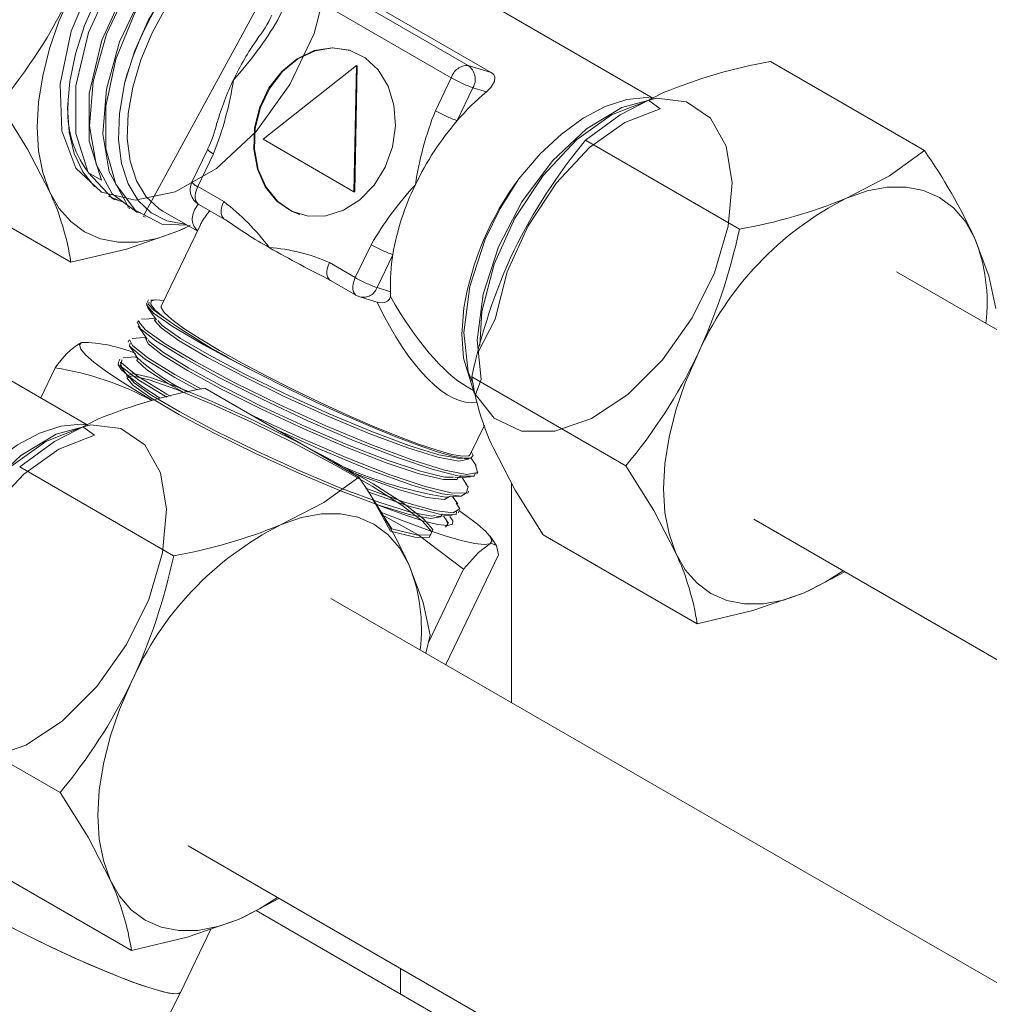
# Model space of a CAD drawing. Header units: millimetres. Extents: x 450 to 25135, y 150 to 17673.
# Tile 321 of 463: x 17360 to 17428, y 12551 to 12620. Entities that reach past the tile are written whole.
import ezdxf

# ---------------------------------------------------------------- set-up
doc = ezdxf.new("R2010")
doc.units = ezdxf.units.MM
doc.linetypes.add('SLD-Centrada-doble', pattern=[12.7, 6.35, -1.27, 1.27, -1.27, 1.27, -1.27])
doc.linetypes.add('SLD-Continua', pattern=[0])
doc.layers.add('COTAS', color=1, linetype='SLD-Continua')
doc.layers.add('OCULTA', color=8, linetype='SLD-Continua')

msp = doc.modelspace()

# ---------------------------------------------------------------- linework, layer by layer
at = {"color": 7, "linetype": 'SLD-Continua', "lineweight": 18, "ltscale": 30}
for p, q in [((17750.047, 12412.846), (17421.659, 12602.374)), ((17411.662, 12585.052), (17749.319, 12390.175)), ((17749.319, 12367.559), (17382.061, 12579.52)), ((17372.064, 12562.198), (17739.996, 12349.847)), ((17738.453, 12348.957), (17376.823, 12557.67)), ((17371.527, 12551.949), (17373.656, 12556.382))]:
    msp.add_line(p, q, dxfattribs=at)
at = {"color": 7, "linetype": 'SLD-Continua', "lineweight": 18, "ltscale": 30, "flags": 128}
for points in [[(17371.528, 12551.949), (17371.527, 12551.948), (17371.276, 12551.845), (17370.707, 12551.903), (17369.843, 12552.119), (17368.714, 12552.485), (17367.36, 12552.988), (17365.832, 12553.61), (17364.183, 12554.329), (17362.474, 12555.118), (17360.767, 12555.949), (17359.123, 12556.792), (17357.601, 12557.616), (17356.256, 12558.392), (17355.138, 12559.091), (17354.287, 12559.689), (17354.077, 12559.854)], [(17371.527, 12551.949), (17371.442, 12551.877), (17371.03, 12551.854), (17370.31, 12551.992), (17369.309, 12552.284), (17368.062, 12552.721), (17366.615, 12553.286), (17365.019, 12553.959), (17363.333, 12554.716), (17361.617, 12555.53), (17359.933, 12556.371), (17358.343, 12557.208), (17356.903, 12558.012)]]:
    msp.add_lwpolyline(points, dxfattribs=at)
at = {"color": 7, "linetype": 'SLD-Continua', "lineweight": 18, "ltscale": 900}
msp.add_arc((17424.267, 12525.298), 59.091, 153.19149, 178.15148, dxfattribs=at)
at = {"layer": 'COTAS', "linetype": 'SLD-Continua', "lineweight": 18, "ltscale": 30}
for p, q in [((17381.324, 12628.979), (17368.967, 12606.339)), ((17404.604, 12614.526), (17382.283, 12627.409)), ((17393.277, 12616.317), (17382.247, 12622.683)), ((17383.845, 12616.795), (17377.308, 12611.645)), ((17383.672, 12607.973), (17383.845, 12616.795)), ((17383.728, 12607.955), (17383.902, 12616.778)), ((17383.902, 12616.778), (17383.845, 12616.795)), ((17423.603, 12610.856), (17412.825, 12617.076)), ((17377.308, 12611.645), (17383.672, 12607.973)), ((17410.65, 12605.35), (17399.873, 12611.57)), ((17373.433, 12610.944), (17372.327, 12608.641)), ((17353.079, 12609.259), (17363.856, 12603.039)), ((17383.728, 12607.955), (17383.672, 12607.973)), ((17366.795, 12607.483), (17366.927, 12607.406)), ((17372.809, 12607.082), (17374.626, 12606.034)), ((17367.855, 12606.87), (17367.988, 12606.794)), ((17368.916, 12606.258), (17369.048, 12606.182)), ((17370.286, 12606.622), (17372.708, 12605.225)), ((17372.898, 12605.62), (17370.184, 12599.97)), ((17372.156, 12605.588), (17371.343, 12605.208)), ((17374.709, 12605.997), (17374.626, 12606.034)), ((17365.006, 12591.673), (17342.685, 12604.555)), ((17382.023, 12601.764), (17383.84, 12600.716)), ((17386.231, 12600.974), (17386.22, 12600.639)), ((17369.283, 12600.403), (17369.153, 12600.133)), ((17369.758, 12600.413), (17369.447, 12600.392)), ((17384.085, 12600.609), (17385.136, 12600.284)), ((17385.294, 12600.242), (17385.14, 12600.295)), ((17368.588, 12598.956), (17368.507, 12598.788)), ((17369.754, 12599.135), (17369.708, 12599.038)), ((17367.942, 12597.612), (17367.861, 12597.443)), ((17369.109, 12597.79), (17369.062, 12597.693)), ((17367.296, 12596.267), (17367.216, 12596.099)), ((17368.463, 12596.446), (17368.416, 12596.348)), ((17361.76, 12593.545), (17362.769, 12595.646)), ((17367.805, 12595.077), (17367.756, 12595.073)), ((17402.698, 12588.79), (17391.92, 12595.01)), ((17384.005, 12588.002), (17373.227, 12594.222)), ((17391.596, 12594.323), (17392.037, 12594.069)), ((17391.818, 12589.58), (17392.81, 12591.644)), ((17391.381, 12589.293), (17391.676, 12589.312)), ((17371.052, 12582.496), (17360.275, 12588.716)), ((17392.267, 12588.204), (17392.348, 12588.373)), ((17391.066, 12587.954), (17391.147, 12588.122)), ((17391.622, 12586.86), (17391.702, 12587.028)), ((17390.422, 12586.614), (17390.428, 12586.626)), ((17390.976, 12585.515), (17391.057, 12585.684)), ((17389.775, 12585.266), (17389.856, 12585.434)), ((17393.634, 12583.241), (17393.202, 12583.86)), ((17407.697, 12577.736), (17396.919, 12583.956)), ((17390.098, 12574.881), (17393.785, 12582.558)), ((17388.88, 12576.439), (17391.341, 12581.562)), ((17388.698, 12575.689), (17389.004, 12576.948)), ((17363.1, 12565.936), (17352.322, 12572.156)), ((17368.099, 12554.882), (17357.321, 12561.103))]:
    msp.add_line(p, q, dxfattribs=at)
at = {"layer": 'COTAS', "linetype": 'SLD-Centrada-doble', "lineweight": 18, "ltscale": 30}
for p, q in [((17380.641, 12623.18), (17391.672, 12616.813)), ((17379.451, 12622.312), (17378.345, 12620.009)), ((17390.482, 12615.946), (17379.451, 12622.312)), ((17391.672, 12616.813), (17393.277, 12616.317)), ((17389.376, 12613.643), (17390.482, 12615.946)), ((17392.003, 12615.248), (17390.897, 12612.945)), ((17392.946, 12614.957), (17392.003, 12615.248)), ((17373.842, 12610.633), (17372.736, 12608.33)), ((17372.736, 12608.33), (17374.553, 12607.281)), ((17383.767, 12601.963), (17384.873, 12604.266)), ((17386.394, 12603.568), (17385.288, 12601.265)), ((17381.95, 12603.012), (17383.767, 12601.963)), ((17385.288, 12601.265), (17386.231, 12600.974))]:
    msp.add_line(p, q, dxfattribs=at)
at = {"layer": 'COTAS', "linetype": 'SLD-Continua', "lineweight": 18, "ltscale": 30, "flags": 128}
for points in [[(17379.786, 12629.832), (17378.073, 12630.981), (17375.777, 12631.414), (17373.056, 12630.698), (17370.277, 12628.925), (17367.634, 12626.22), (17365.414, 12622.846), (17363.867, 12619.205), (17363.097, 12615.502), (17363.214, 12612.238), (17364.205, 12609.627), (17365.994, 12607.947), (17368.356, 12607.378), (17371.167, 12607.953), (17374.055, 12609.6), (17376.819, 12612.183), (17379.187, 12615.465), (17380.884, 12619.033), (17381.821, 12622.684), (17381.868, 12625.931), (17381.042, 12628.531), (17379.409, 12630.222), (17377.185, 12630.809), (17374.503, 12630.252), (17371.712, 12628.611), (17369.041, 12626.029), (17366.742, 12622.719), (17365.099, 12619.106), (17364.211, 12615.384), (17364.208, 12612.035), (17365.078, 12609.326), (17366.771, 12607.501), (17367.407, 12607.28)], [(17376.746, 12630.88), (17375.314, 12630.673), (17373.812, 12630.142), (17372.283, 12629.303), (17370.768, 12628.18), (17369.311, 12626.802), (17367.95, 12625.209), (17366.725, 12623.445), (17365.668, 12621.558), (17364.809, 12619.6), (17364.172, 12617.626), (17363.775, 12615.691), (17363.628, 12613.848), (17363.735, 12612.147), (17364.095, 12610.637), (17364.695, 12609.359), (17365.521, 12608.349), (17365.536, 12608.334)], [(17373.659, 12629.955), (17372.64, 12628.075), (17369.969, 12625.493), (17367.67, 12622.183), (17366.027, 12618.571), (17365.139, 12614.848), (17365.136, 12611.5), (17366.006, 12608.79), (17365.051, 12609.309)], [(17381.191, 12629.048), (17381.137, 12629.126), (17379.36, 12630.058), (17377.163, 12630.106), (17374.699, 12629.24), (17372.239, 12627.567), (17369.887, 12625.158), (17367.855, 12622.199), (17366.344, 12619.005), (17365.412, 12615.682), (17365.169, 12612.553), (17365.619, 12609.903), (17366.758, 12607.823), (17368.48, 12606.548), (17368.751, 12606.499)], [(17380.32, 12629.691), (17380.288, 12629.522), (17378.092, 12629.571), (17375.627, 12628.704), (17373.167, 12627.032), (17370.815, 12624.623), (17368.784, 12621.663), (17367.273, 12618.47), (17366.34, 12615.146), (17366.097, 12612.018), (17366.547, 12609.368), (17367.686, 12607.287), (17367.872, 12606.905)], [(17381.962, 12628.596), (17381.633, 12628.936), (17379.708, 12629.565), (17377.389, 12629.297), (17374.897, 12628.132), (17372.468, 12626.203), (17370.197, 12623.57), (17368.331, 12620.499), (17367.011, 12617.247), (17366.308, 12613.948), (17366.308, 12610.97), (17366.997, 12608.495), (17368.357, 12606.671), (17370.233, 12605.702), (17371.994, 12605.637)], [(17382.429, 12628.443), (17380.636, 12629.029), (17378.317, 12628.761), (17375.825, 12627.596), (17373.396, 12625.667), (17371.125, 12623.034), (17369.259, 12619.964), (17368.306, 12617.786), (17367.613, 12615.535)], [(17369.553, 12619.096), (17370.552, 12620.932), (17371.725, 12622.649), (17373.037, 12624.195), (17374.448, 12625.523), (17375.914, 12626.592), (17377.392, 12627.37), (17378.836, 12627.834), (17380.202, 12627.969), (17381.45, 12627.771), (17382.283, 12627.409)], [(17362.367, 12607.982), (17361.891, 12609.326), (17361.603, 12610.836), (17361.506, 12612.485), (17361.603, 12614.247), (17361.891, 12616.09), (17362.367, 12617.983), (17363.022, 12619.893), (17363.844, 12621.789)], [(17370.286, 12606.622), (17370.028, 12606.784), (17369.128, 12607.62), (17368.445, 12608.741), (17368, 12610.113), (17367.807, 12611.695), (17367.872, 12613.439), (17368.192, 12615.292), (17368.758, 12617.197), (17369.553, 12619.096)], [(17385.851, 12609.689), (17386.36, 12611.103), (17386.571, 12612.583), (17386.47, 12614.034), (17386.063, 12615.366), (17385.376, 12616.496), (17384.453, 12617.351), (17383.351, 12617.879), (17382.139, 12618.046), (17380.894, 12617.842), (17379.694, 12617.28), (17378.615, 12616.394), (17377.723, 12615.241), (17377.076, 12613.893), (17376.713, 12612.435), (17376.658, 12610.958), (17376.914, 12609.555), (17377.465, 12608.314), (17378.277, 12607.314), (17379.297, 12606.617), (17380.463, 12606.266), (17381.701, 12606.285), (17382.933, 12606.671), (17384.082, 12607.401), (17385.076, 12608.429), (17385.851, 12609.689)], [(17383.436, 12617.853), (17383.407, 12617.862), (17382.195, 12618.029), (17380.951, 12617.825), (17379.751, 12617.262), (17378.671, 12616.377), (17377.779, 12615.224), (17377.132, 12613.876), (17376.769, 12612.417), (17376.714, 12610.94), (17376.97, 12609.537), (17377.521, 12608.297), (17378.333, 12607.297), (17379.354, 12606.599), (17379.893, 12606.388)], [(17393.277, 12616.317), (17393.452, 12616.164), (17393.529, 12615.981), (17393.501, 12615.684), (17393.263, 12615.271), (17392.946, 12614.957)], [(17367.613, 12615.535), (17367.254, 12613.412), (17367.199, 12611.598), (17367.403, 12609.948), (17367.866, 12608.52), (17368.572, 12607.348), (17369.481, 12606.486), (17370.577, 12605.928), (17371.834, 12605.694), (17371.887, 12605.698)], [(17392.178, 12593.787), (17392.585, 12594.826), (17392.297, 12597.594), (17392.708, 12600.802), (17393.788, 12604.116), (17395.428, 12607.269), (17397.559, 12610.127), (17399.946, 12612.367), (17402.426, 12613.863), (17404.851, 12614.517), (17406.951, 12614.257), (17408.623, 12613.116), (17409.725, 12611.157), (17410.148, 12608.604), (17409.874, 12605.567), (17408.905, 12602.301), (17407.354, 12599.143), (17405.268, 12596.205), (17402.839, 12593.789), (17400.297, 12592.101), (17397.726, 12591.209), (17395.4, 12591.229), (17393.493, 12592.134), (17392.088, 12593.899), (17391.348, 12596.337), (17391.234, 12598.004), (17391.362, 12599.839), (17391.362, 12599.839)], [(17395.205, 12608.863), (17396.714, 12610.631), (17398.191, 12612.006), (17399.722, 12613.12), (17401.26, 12613.93), (17402.763, 12614.419), (17404.158, 12614.568), (17404.647, 12614.501)], [(17399.873, 12611.57), (17402.312, 12613.342), (17405.338, 12614.906)], [(17358.857, 12614.092), (17360.815, 12610.961), (17362.367, 12607.982)], [(17392.381, 12596.792), (17393.546, 12599.05), (17394.408, 12602.371), (17395.859, 12605.584), (17397.841, 12608.583), (17400.171, 12611.066), (17402.621, 12612.82), (17405.098, 12613.783), (17404.295, 12614.367)], [(17392.491, 12597.219), (17392.618, 12599.586), (17393.48, 12602.907), (17394.931, 12606.119), (17396.913, 12609.118), (17399.243, 12611.602), (17401.693, 12613.356), (17404.17, 12614.318), (17404.203, 12614.319)], [(17423.603, 12610.856), (17421.163, 12609.084), (17418.137, 12607.519)], [(17392.021, 12594.529), (17391.657, 12595.361), (17391.369, 12598.13), (17391.78, 12601.338), (17392.86, 12604.651), (17393.908, 12606.799), (17395.205, 12608.863)], [(17427.113, 12604.746), (17426.458, 12605.901), (17425.636, 12606.847), (17424.66, 12607.569), (17423.548, 12608.054), (17422.317, 12608.293), (17420.99, 12608.283), (17419.588, 12608.024), (17418.137, 12607.519)], [(17371.343, 12605.208), (17369.891, 12604.704), (17368.49, 12604.445), (17367.163, 12604.435), (17365.932, 12604.674), (17364.82, 12605.159), (17363.844, 12605.881), (17363.022, 12606.827), (17362.367, 12607.982)], [(17366.497, 12607.66), (17366.549, 12607.633), (17367.185, 12607.375)], [(17371.343, 12605.208), (17371.798, 12605.407), (17372.21, 12605.628)], [(17363.856, 12603.039), (17367.762, 12603.964), (17371.343, 12605.208)], [(17428.602, 12599.802), (17428.11, 12602.087), (17427.113, 12604.746)], [(17369.232, 12600.094), (17369.145, 12600.057), (17369.646, 12599.476), (17371.027, 12598.508), (17373.16, 12597.248), (17374.918, 12596.294), (17376.927, 12595.268)], [(17369.343, 12600.248), (17369.3, 12600.07), (17369.666, 12599.696), (17370.339, 12599.185)], [(17370.368, 12600.353), (17369.807, 12600.414), (17369.469, 12600.327), (17369.455, 12600.081), (17369.759, 12599.688), (17370.339, 12599.185)], [(17386.22, 12600.639), (17386.166, 12600.461), (17386.03, 12600.307), (17385.881, 12600.236), (17385.701, 12600.204), (17385.421, 12600.218), (17385.294, 12600.242)], [(17369.218, 12599.904), (17369.535, 12599.449), (17369.847, 12599.002)], [(17370.184, 12599.97), (17370.174, 12599.864), (17370.39, 12599.517), (17370.929, 12599.025), (17371.773, 12598.405), (17372.898, 12597.674), (17374.269, 12596.855), (17375.845, 12595.973), (17377.578, 12595.055), (17379.414, 12594.128), (17381.299, 12593.221), (17383.174, 12592.361), (17384.984, 12591.574), (17386.672, 12590.885), (17388.189, 12590.313), (17389.487, 12589.878), (17390.527, 12589.591), (17391.277, 12589.462), (17391.716, 12589.494), (17391.818, 12589.58)], [(17368.553, 12598.767), (17368.728, 12598.378), (17369.809, 12597.537), (17371.708, 12596.362), (17374.212, 12594.982), (17377.238, 12593.453), (17380.502, 12591.926), (17383.697, 12590.544), (17386.712, 12589.367), (17389.223, 12588.525), (17391.043, 12588.081), (17392.09, 12588.067), (17392.157, 12588.257)], [(17368.667, 12598.918), (17368.58, 12598.881), (17369.081, 12598.3), (17370.462, 12597.331), (17372.595, 12596.071), (17375.289, 12594.633), (17378.439, 12593.085), (17381.697, 12591.599), (17384.855, 12590.275), (17387.733, 12589.201), (17390.007, 12588.495), (17391.583, 12588.193), (17392.324, 12588.335), (17392.182, 12588.838)], [(17369.743, 12599.11), (17369.346, 12599.084), (17368.802, 12599.048)], [(17369.78, 12599.002), (17369.701, 12598.97), (17370.167, 12598.437), (17371.447, 12597.545), (17373.422, 12596.384), (17375.916, 12595.058), (17378.832, 12593.63), (17381.849, 12592.26), (17384.772, 12591.04), (17387.436, 12590.051), (17389.542, 12589.402), (17391.002, 12589.127), (17391.69, 12589.263), (17391.674, 12589.321)], [(17369.937, 12598.961), (17370.248, 12598.605), (17371.528, 12597.713), (17373.503, 12596.552), (17375.997, 12595.226), (17378.913, 12593.798), (17381.929, 12592.428), (17384.853, 12591.208), (17387.517, 12590.219), (17389.623, 12589.57), (17391.082, 12589.295), (17391.293, 12589.337)], [(17368.572, 12598.559), (17368.889, 12598.105), (17369.202, 12597.657)], [(17369.53, 12593.381), (17368.516, 12593.985), (17367.294, 12594.752), (17366.27, 12595.445), (17365.462, 12596.05), (17364.884, 12596.559), (17364.545, 12596.962), (17364.452, 12597.252), (17364.606, 12597.425)], [(17367.998, 12597.378), (17367.964, 12597.165), (17369.022, 12596.289), (17371.129, 12594.979), (17372.729, 12594.105)], [(17367.988, 12597.59), (17368.163, 12597.202), (17369.244, 12596.361), (17371.143, 12595.186), (17372.991, 12594.167)], [(17369.097, 12597.765), (17368.701, 12597.739), (17368.156, 12597.703)], [(17369.106, 12597.673), (17369.268, 12597.319), (17370.271, 12596.545), (17372.03, 12595.463), (17374.348, 12594.19), (17377.15, 12592.781), (17380.171, 12591.373), (17383.128, 12590.099), (17385.92, 12589.014), (17388.245, 12588.239), (17389.93, 12587.833), (17390.901, 12587.825), (17390.964, 12588.003)], [(17369.29, 12597.615), (17369.349, 12597.487), (17370.351, 12596.713), (17372.111, 12595.631), (17374.429, 12594.358), (17377.23, 12592.949), (17380.252, 12591.541), (17383.209, 12590.267), (17386.001, 12589.182), (17388.325, 12588.408), (17390.011, 12588.001), (17390.645, 12587.996)], [(17367.927, 12597.215), (17368.243, 12596.761), (17368.556, 12596.313)], [(17367.192, 12596.04), (17367.169, 12595.87), (17367.413, 12595.502), (17367.976, 12594.991), (17368.84, 12594.353), (17369.983, 12593.605), (17370.069, 12593.551)], [(17367.328, 12596.046), (17367.396, 12595.73), (17368.609, 12594.787), (17370.565, 12593.598)], [(17367.433, 12596.202), (17367.399, 12595.989), (17368.457, 12595.113), (17370.564, 12593.803), (17370.827, 12593.659)], [(17368.451, 12596.421), (17368.056, 12596.395), (17367.51, 12596.359)], [(17368.519, 12596.298), (17368.468, 12596.155), (17369.186, 12595.508), (17370.702, 12594.52), (17371.811, 12593.89)], [(17407.684, 12596.487), (17406.862, 12594.591), (17406.208, 12592.68), (17405.732, 12590.787), (17405.443, 12588.944), (17405.347, 12587.183), (17405.443, 12585.533), (17405.732, 12584.024), (17406.208, 12582.68)], [(17367.281, 12595.87), (17367.597, 12595.417), (17367.91, 12594.968)], [(17385.014, 12586.394), (17386.315, 12584.396), (17388.024, 12583.976), (17389.024, 12583.952), (17389.193, 12584.335), (17388.545, 12585.092), (17387.102, 12586.197), (17385.025, 12587.527), (17382.441, 12589.014), (17379.518, 12590.564), (17376.582, 12592.007), (17373.757, 12593.295), (17371.288, 12594.315), (17369.423, 12594.971), (17368.229, 12595.25), (17367.843, 12595.117), (17368.28, 12594.597), (17369.531, 12593.718), (17371.485, 12592.564), (17373.96, 12591.243), (17376.866, 12589.817), (17379.885, 12588.442), (17382.812, 12587.216), (17385.491, 12586.216), (17387.62, 12585.554), (17389.105, 12585.265), (17389.351, 12585.306)], [(17376.927, 12595.268), (17379.037, 12594.204), (17381.006, 12593.259), (17382.964, 12592.361), (17384.847, 12591.543), (17386.607, 12590.823), (17388.157, 12590.237), (17389.497, 12589.783), (17390.582, 12589.476), (17391.381, 12589.326), (17391.856, 12589.338), (17392.021, 12589.505), (17391.9, 12589.751)], [(17385.176, 12586.135), (17386.234, 12584.228), (17387.943, 12583.807), (17388.943, 12583.784), (17389.113, 12584.167), (17388.465, 12584.924), (17387.021, 12586.029), (17384.945, 12587.359), (17382.36, 12588.846), (17379.437, 12590.396), (17376.502, 12591.839), (17373.676, 12593.127), (17371.207, 12594.147), (17369.342, 12594.803), (17368.148, 12595.082), (17367.763, 12594.949), (17368.199, 12594.429), (17369.45, 12593.55), (17371.404, 12592.396), (17373.879, 12591.075), (17376.785, 12589.649), (17379.804, 12588.274), (17382.731, 12587.048), (17385.41, 12586.048), (17387.54, 12585.386), (17389.024, 12585.097), (17389.742, 12585.217), (17389.726, 12585.288)], [(17376.066, 12592.584), (17376.673, 12592.277), (17379.937, 12590.75), (17383.132, 12589.368), (17386.147, 12588.19), (17388.658, 12587.348), (17390.478, 12586.904), (17391.525, 12586.891), (17391.673, 12587.314), (17391.498, 12587.512)], [(17360.275, 12588.716), (17362.714, 12590.488), (17365.74, 12592.052)], [(17352.58, 12570.933), (17352.987, 12571.972), (17352.699, 12574.74), (17353.11, 12577.948), (17354.19, 12581.262), (17355.83, 12584.415), (17357.961, 12587.273), (17360.348, 12589.513), (17362.828, 12591.009), (17365.253, 12591.663), (17367.353, 12591.403), (17369.025, 12590.262), (17370.127, 12588.303), (17370.55, 12585.75), (17370.276, 12582.713), (17369.307, 12579.447), (17367.756, 12576.289), (17365.67, 12573.352), (17363.241, 12570.935), (17360.699, 12569.247), (17358.128, 12568.356), (17355.802, 12568.376), (17353.895, 12569.28), (17352.49, 12571.046), (17351.75, 12573.484), (17351.636, 12575.15), (17351.764, 12576.985), (17351.764, 12576.985)], [(17352.783, 12573.938), (17353.948, 12576.197), (17354.81, 12579.517), (17356.261, 12582.73), (17358.243, 12585.729), (17360.573, 12588.212), (17363.023, 12589.966), (17365.5, 12590.929), (17364.697, 12591.513)], [(17352.893, 12574.365), (17353.02, 12576.732), (17353.882, 12580.053), (17355.333, 12583.265), (17357.315, 12586.265), (17359.645, 12588.748), (17362.095, 12590.502), (17364.572, 12591.465), (17364.605, 12591.465)], [(17355.607, 12586.01), (17357.116, 12587.777), (17358.593, 12589.152), (17360.124, 12590.266), (17361.662, 12591.076), (17363.165, 12591.565), (17364.56, 12591.715), (17365.049, 12591.647)], [(17378.187, 12591.359), (17381.159, 12590.004), (17384.691, 12588.542), (17387.785, 12587.427), (17389.845, 12586.844), (17391.182, 12586.676), (17391.547, 12586.897)], [(17396.919, 12583.956), (17394.961, 12587.087), (17393.409, 12590.067)], [(17392.224, 12588.819), (17391.905, 12589.276), (17391.859, 12589.341)], [(17383.131, 12588.506), (17384.348, 12588.014), (17386.866, 12587.122), (17388.773, 12586.587), (17390.012, 12586.436), (17390.356, 12586.646)], [(17402.698, 12588.79), (17404.655, 12585.659), (17406.208, 12582.68)], [(17384.005, 12588.002), (17381.565, 12586.23), (17378.539, 12584.666)], [(17390.735, 12587.948), (17391.29, 12587.985), (17391.833, 12588.021)], [(17391.578, 12587.474), (17391.259, 12587.931), (17391.225, 12587.981)], [(17384.485, 12587.236), (17387.22, 12586.251), (17389.28, 12585.668), (17390.617, 12585.5), (17391.078, 12585.778), (17390.826, 12586.179)], [(17384.654, 12586.968), (17387.504, 12585.966), (17389.653, 12585.408), (17390.833, 12585.391), (17390.848, 12585.576)], [(17390.09, 12586.604), (17390.644, 12586.64), (17391.187, 12586.676)], [(17390.932, 12586.13), (17390.614, 12586.586), (17390.579, 12586.636)], [(17385.212, 12586.099), (17385.874, 12585.845), (17387.341, 12585.319), (17388.574, 12584.932), (17389.539, 12584.697), (17390.21, 12584.619), (17390.567, 12584.7), (17390.6, 12584.939), (17390.39, 12585.243)], [(17393.178, 12583.341), (17392.779, 12583.289), (17392.143, 12583.358), (17391.28, 12583.547), (17390.206, 12583.853), (17388.937, 12584.271), (17387.497, 12584.794), (17385.91, 12585.412), (17385.549, 12585.557)], [(17391.089, 12585.616), (17391.514, 12585.321), (17392.322, 12584.716), (17392.9, 12584.207), (17393.239, 12583.804), (17393.332, 12583.514), (17393.178, 12583.341)], [(17387.515, 12581.892), (17386.86, 12583.047), (17386.038, 12583.993), (17385.062, 12584.715), (17383.95, 12585.2), (17382.719, 12585.439), (17381.392, 12585.429), (17379.99, 12585.17), (17378.539, 12584.666)], [(17385.655, 12585.373), (17388.174, 12583.973), (17391.341, 12581.562)], [(17389.444, 12585.259), (17389.997, 12585.296), (17390.541, 12585.332)], [(17390.287, 12584.785), (17389.969, 12585.24), (17389.933, 12585.292)], [(17390.093, 12585.041), (17390.246, 12584.728), (17390.096, 12584.523), (17390.057, 12584.519)], [(17391.341, 12581.562), (17392.386, 12582.736), (17393.178, 12583.341)], [(17393.178, 12583.341), (17393.261, 12583.37), (17393.647, 12583.22), (17393.785, 12582.558)], [(17406.208, 12582.68), (17406.862, 12581.525), (17407.684, 12580.578), (17408.66, 12579.856), (17409.773, 12579.372), (17411.003, 12579.132), (17412.331, 12579.142), (17413.732, 12579.402), (17415.183, 12579.906)], [(17389.004, 12576.948), (17388.512, 12579.233), (17387.515, 12581.892)], [(17415.183, 12579.906), (17416.66, 12580.646), (17417.908, 12581.446)], [(17415.183, 12579.906), (17415.639, 12580.105), (17418.02, 12581.382)], [(17407.697, 12577.736), (17411.603, 12578.662), (17415.183, 12579.906)], [(17368.086, 12573.633), (17367.264, 12571.737), (17366.61, 12569.827), (17366.134, 12567.934), (17365.845, 12566.091), (17365.749, 12564.329), (17365.845, 12562.68), (17366.134, 12561.17), (17366.61, 12559.826)], [(17363.1, 12565.936), (17365.057, 12562.805), (17366.61, 12559.826)], [(17366.61, 12559.826), (17367.264, 12558.671), (17368.086, 12557.724), (17369.062, 12557.003), (17370.175, 12556.518), (17371.405, 12556.278), (17372.733, 12556.288), (17374.134, 12556.548), (17375.585, 12557.052)], [(17375.585, 12557.052), (17377.062, 12557.793), (17378.31, 12558.593)], [(17375.585, 12557.052), (17376.041, 12557.251), (17378.422, 12558.528)], [(17368.099, 12554.882), (17372.005, 12555.808), (17375.585, 12557.052)]]:
    msp.add_lwpolyline(points, dxfattribs=at)
at = {"layer": 'COTAS', "linetype": 'SLD-Centrada-doble', "lineweight": 18, "ltscale": 30, "flags": 128}
for points in [[(17372.809, 12607.082), (17372.771, 12607.107), (17372.674, 12607.207), (17372.605, 12607.343), (17372.568, 12607.508), (17372.562, 12607.697), (17372.589, 12607.902), (17372.648, 12608.116), (17372.736, 12608.33)], [(17374.626, 12606.034), (17374.588, 12606.059), (17374.491, 12606.159), (17374.422, 12606.294), (17374.384, 12606.46), (17374.379, 12606.648), (17374.406, 12606.854), (17374.465, 12607.067), (17374.553, 12607.281)], [(17381.95, 12603.012), (17381.862, 12602.798), (17381.803, 12602.584), (17381.776, 12602.379), (17381.782, 12602.19), (17381.82, 12602.025), (17381.888, 12601.89), (17381.985, 12601.789), (17382.023, 12601.764)], [(17383.767, 12601.963), (17383.679, 12601.749), (17383.62, 12601.536), (17383.593, 12601.331), (17383.599, 12601.142), (17383.636, 12600.976), (17383.705, 12600.841), (17383.802, 12600.741), (17383.84, 12600.716)]]:
    msp.add_lwpolyline(points, dxfattribs=at)
at = {"layer": 'COTAS', "linetype": 'SLD-Continua', "lineweight": 18, "ltscale": 900}
for centre, radius, start, end in [((17388.654, 12609.892), 21.785, 138.60948, 164.98514), ((17328.811, 12639.024), 39.043, 320.31468, 333.8044), ((17371.38, 12623.195), 7.141, 320.2174, 336.34272), ((17393.903, 12606.847), 20.699, 145.29773, 154.33932), ((17419.045, 12581.615), 36.002, 99.94814, 112.37731), ((17392.544, 12607.459), 19.21, 154.22978, 163.90679), ((17403.751, 12601.902), 16.946, 129.61316, 139.33298), ((17370.762, 12613.613), 7.123, 175.60465, 216.20013), ((17367.366, 12614.153), 6.849, 332.14294, 348.64604), ((17406.364, 12599.654), 20.392, 139.32513, 154.40159), ((17429.919, 12586.638), 39.043, 140.31468, 153.8044), ((17389.517, 12587.21), 41.484, 25.00478, 34.74889), ((17373.409, 12608.122), 1.2, 154.34734, 240.00881), ((17404.267, 12600.509), 18.133, 153.97738, 170.28809), ((17412.009, 12596.376), 20.936, 143.38435, 170.47892), ((17345.67, 12600.257), 18.397, 8.69731, 24.83023), ((17428.34, 12587.385), 22.572, 116.87439, 156.22015), ((17404.431, 12640.811), 36.002, 279.94814, 292.37731), ((17393.809, 12632.652), 32.791, 234.37589, 240.64623), ((17370.113, 12613.987), 41.448, 335.02419, 347.97153), ((17415.922, 12600.22), 12.071, 353.09345, 22.0183), ((17421.293, 12680.106), 87.628, 240.19306, 243.43655), ((17398.803, 12601.486), 12.582, 170.4736, 182.33222), ((17431.279, 12586.767), 40.214, 154.82463, 168.17109), ((17384.44, 12601.755), 1.2, 240.00881, 252.8265), ((17400.277, 12642.04), 52.276, 235.06347, 243.47093), ((17367.313, 12592.792), 5.366, 120.29322, 147.86382), ((17364.569, 12587.612), 9.813, 67.09594, 89.78386), ((17378.63, 12607.518), 15.065, 228.0746, 244.2186), ((17373.462, 12613.196), 38.083, 320.14395, 333.97514), ((17359.596, 12575.158), 20.732, 61.36801, 81.19658), ((17410.106, 12597.792), 18.397, 188.69731, 204.83023), ((17379.447, 12558.761), 36.002, 99.94814, 112.37731), ((17394.658, 12615.13), 28.889, 243.94656, 260.90253), ((17349.919, 12564.357), 41.484, 25.00478, 34.74889), ((17388.743, 12564.531), 22.572, 116.87439, 156.22015), ((17364.833, 12617.957), 36.002, 279.94814, 292.37731), ((17330.515, 12591.134), 41.448, 335.02419, 347.97153), ((17389.511, 12574.954), 18.397, 8.69731, 24.83023), ((17376.324, 12577.366), 12.071, 353.09345, 22.0183), ((17333.864, 12590.342), 38.083, 320.14395, 333.97514), ((17349.913, 12552.1), 18.397, 8.69731, 24.83023)]:
    msp.add_arc(centre, radius, start, end, dxfattribs=at)
at = {"layer": 'COTAS', "linetype": 'SLD-Centrada-doble', "lineweight": 18, "ltscale": 900}
for centre, radius, start, end in [((17357.374, 12632.25), 24.282, 317.38987, 329.72869), ((17391.664, 12615.574), 1.24, 89.66613, 162.53229), ((17390.958, 12615.844), 1.204, 330.32208, 53.62607), ((17394.96, 12623.704), 8.958, 240.00494, 250.72821), ((17352.098, 12619.303), 23.409, 338.25912, 351.41905), ((17411.119, 12604.972), 23.409, 158.25912, 171.41905), ((17393.854, 12621.401), 8.958, 240.00494, 250.72821), ((17374.11, 12611.405), 0.817, 214.19234, 250.8396), ((17373.018, 12609.124), 0.843, 214.94062, 250.41857), ((17405.844, 12592.026), 24.282, 137.38987, 149.72869), ((17364.898, 12594.529), 15.995, 36.62464, 52.87079), ((17389.351, 12612.024), 8.958, 240.00494, 250.72821), ((17376.836, 12591.575), 12.529, 65.90777, 85.88495), ((17388.245, 12609.721), 8.958, 240.00494, 250.72821), ((17384.312, 12601.624), 1.041, 257.44492, 339.82557)]:
    msp.add_arc(centre, radius, start, end, dxfattribs=at)
for major_axis, ratio, start_param, end_param in [((15.952, 4.254), 0.243267, 2.848517, 3.293221), ((15.603, 5.838), 0.274383, 2.695121, 2.863229), ((-4.156, 16.792), 0.356836, 2.104219, 3.108792), ((-5.691, 16.16), 0.340658, 2.06847, 2.7634)]:
    msp.add_ellipse((17388.341, 12610.057), major_axis=major_axis, ratio=ratio, start_param=start_param, end_param=end_param, dxfattribs=at)
at = {"layer": 'OCULTA', "linetype": 'SLD-Continua', "lineweight": 18, "ltscale": 30}
for p, q in [((17394.705, 12572.223), (17394.705, 12587.58)), ((17394.705, 12572.223), (17394.705, 12587.58)), ((17394.705, 12572.223), (17394.705, 12587.58)), ((17386.926, 12553.62), (17386.926, 12551.839)), ((17386.926, 12553.62), (17386.926, 12551.839)), ((17386.926, 12553.62), (17386.926, 12551.839))]:
    msp.add_line(p, q, dxfattribs=at)

doc.saveas('drawing.dxf')
